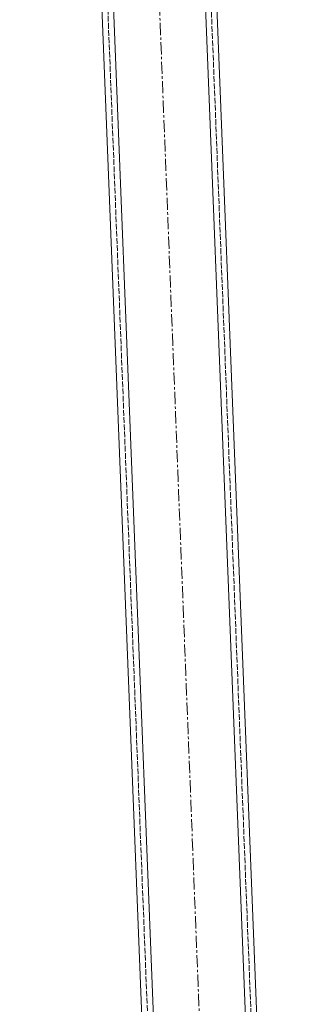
# Model space of a CAD drawing. Header units: millimetres. Extents: x -15129 to 9171, y -18789 to 5877.
# Tile 260 of 278: x -2572 to -2431, y -2352 to -1837. Entities that reach past the tile are written whole.
import ezdxf

# ---------------------------------------------------------------- set-up
doc = ezdxf.new("R2010")
doc.units = ezdxf.units.MM
doc.linetypes.add('ACAD_ISO02W100', pattern=[15, 12, -3])
doc.linetypes.add('CENTER', pattern=[50.8, 31.75, -6.35, 6.35, -6.35])
doc.layers.add('AS_Belki', color=145, linetype='Continuous')

msp = doc.modelspace()

# ---------------------------------------------------------------- linework, layer by layer
at = {"color": 5, "linetype": 'CENTER', "lineweight": 13, "ltscale": 0.2}
msp.add_line((-2560.08, -275.47, -8591.48), (-2431.01, -3549.52, 51965.58), dxfattribs=at)
at = {"layer": 'AS_Belki', "color": 84, "linetype": 'ACAD_ISO02W100', "lineweight": 13, "ltscale": 0.25}
for p, q in [((-2568.75, -741.04), (-2488.17, -2785.08)), ((-2514.79, -738.91), (-2434.21, -2782.95))]:
    msp.add_line(p, q, dxfattribs=at)
at = {"layer": 'AS_Belki', "color": 145, "linetype": 'Continuous', "lineweight": 13, "ltscale": 0.25}
for p, q in [((-2484.93, -2790.95), (-2565.75, -740.92)), ((-2436.97, -2789.06), (-2517.79, -739.03)), ((-2511.8, -738.79), (-2431.21, -2782.83)), ((-2571.75, -741.16), (-2491.17, -2785.19))]:
    msp.add_line(p, q, dxfattribs=at)

doc.saveas('drawing.dxf')
